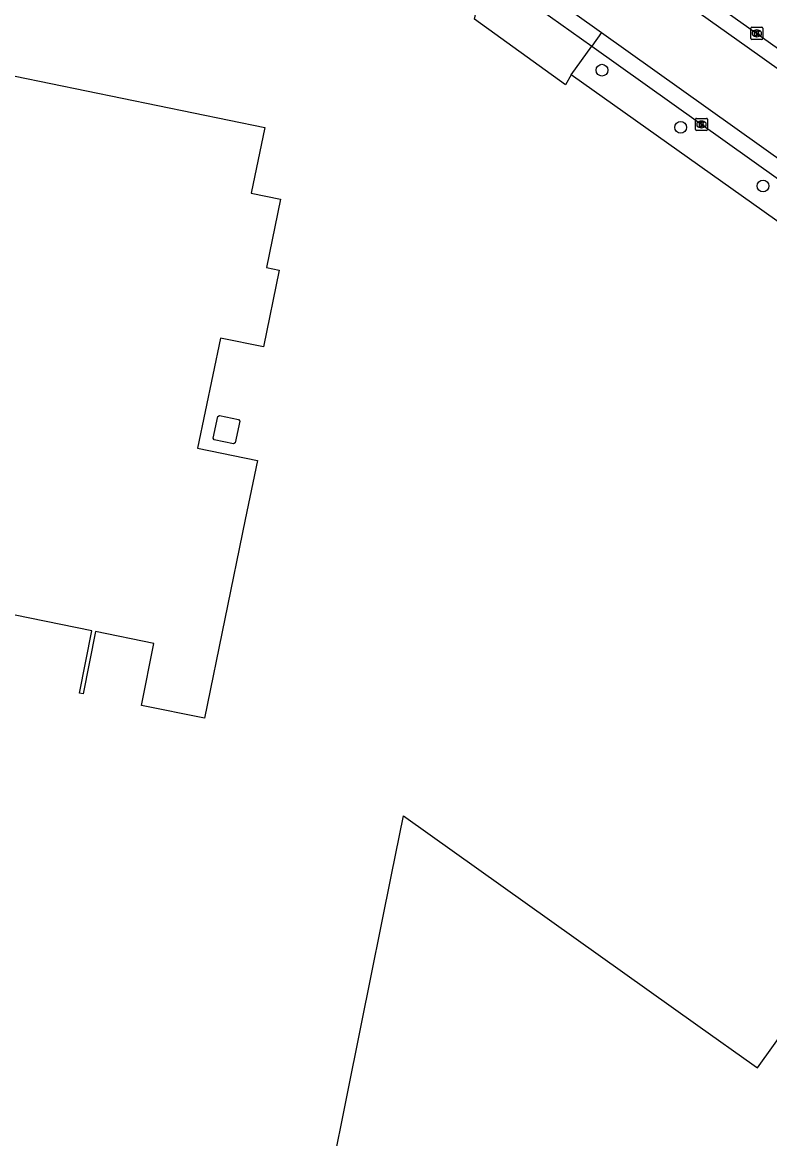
# Model space of a CAD drawing. Extents: x 157692 to 159670, y 381454 to 383289.
# Drawn here: x 158845.7 to 158907.9, y 382490.6 to 382583.4 of the extents above; entities that cross this region are included whole.
import ezdxf

# ---------------------------------------------------------------- set-up
doc = ezdxf.new("R2010")
doc.units = 0
for name, color, linetype in [('IMGEO_Boom', 7, 'Continuous'), ('IMGEO_Kolk', 7, 'Continuous'), ('IMGEO_Pand', 7, 'Continuous'), ('IMGEO_Rijbaan_lokaal_gesloten', 7, 'Continuous'), ('IMGEO_Voetpad_open', 7, 'Continuous')]:
    doc.layers.add(name, color=color, linetype=linetype)

msp = doc.modelspace()

# ---------------------------------------------------------------- linework, layer by layer
at = {"layer": 'IMGEO_Boom'}
for centre in [(158893.925, 382579.46), (158900.471, 382574.705), (158907.327, 382569.828)]:
    msp.add_circle(centre, 0.489, dxfattribs=at)
at = {"layer": 'IMGEO_Kolk'}
for p, q in [((158906.31, 382582.1), (158906.31, 382582.952)), ((158906.385, 382583.026), (158907.237, 382583.026)), ((158906.798, 382582.806), (158906.823, 382582.806)), ((158907.311, 382582.952), (158907.311, 382582.1)), ((158907.237, 382582.026), (158906.385, 382582.026)), ((158906.821, 382582.246), (158906.796, 382582.246)), ((158901.706, 382574.525), (158901.706, 382575.377)), ((158901.781, 382575.451), (158902.633, 382575.451)), ((158902.194, 382575.231), (158902.219, 382575.231)), ((158902.707, 382575.377), (158902.707, 382574.525)), ((158902.633, 382574.451), (158901.781, 382574.451)), ((158902.217, 382574.671), (158902.192, 382574.671))]:
    msp.add_line(p, q, dxfattribs=at)
for points in [[(158906.31, 382582.1), (158906.31, 382582.952)], [(158906.385, 382583.026), (158907.237, 382583.026)], [(158906.631, 382582.726), (158906.754, 382582.726), (158906.754, 382582.575), (158906.884, 382582.726), (158907.048, 382582.726), (158906.902, 382582.575), (158907.055, 382582.326), (158906.903, 382582.326), (158906.818, 382582.49), (158906.754, 382582.423), (158906.754, 382582.326), (158906.631, 382582.326), (158906.631, 382582.726)], [(158907.311, 382582.952), (158907.311, 382582.1)], [(158907.237, 382582.026), (158906.385, 382582.026)], [(158901.706, 382574.525), (158901.706, 382575.377)], [(158901.781, 382575.451), (158902.633, 382575.451)], [(158902.027, 382575.151), (158902.15, 382575.151), (158902.15, 382575), (158902.28, 382575.151), (158902.444, 382575.151), (158902.298, 382575), (158902.451, 382574.751), (158902.299, 382574.751), (158902.214, 382574.915), (158902.15, 382574.848), (158902.15, 382574.751), (158902.027, 382574.751), (158902.027, 382575.151)], [(158902.707, 382575.377), (158902.707, 382574.525)], [(158902.633, 382574.451), (158901.781, 382574.451)]]:
    msp.add_lwpolyline(points, dxfattribs=at)
for centre, start, end in [((158906.387, 382582.95), 91.55205, 178.44795), ((158906.387, 382582.95), 91.55205, 178.44795), ((158907.235, 382582.95), 1.55205, 88.44795), ((158907.235, 382582.95), 1.55205, 88.44795), ((158906.387, 382582.102), 181.55205, 268.44795), ((158906.387, 382582.102), 181.55205, 268.44795), ((158907.235, 382582.102), 271.55205, 358.44795), ((158907.235, 382582.102), 271.55205, 358.44795), ((158901.783, 382575.375), 91.55205, 178.44795), ((158901.783, 382575.375), 91.55205, 178.44795), ((158902.631, 382575.375), 1.55205, 88.44795), ((158902.631, 382575.375), 1.55205, 88.44795), ((158901.783, 382574.527), 181.55205, 268.44795), ((158901.783, 382574.527), 181.55205, 268.44795), ((158902.631, 382574.527), 271.55205, 358.44795), ((158902.631, 382574.527), 271.55205, 358.44795)]:
    msp.add_arc(centre, 0.0765, start, end, dxfattribs=at)
for centre, major_axis, ratio, start_param, end_param in [((158906.797, 382582.526), (-0.387, 0.002), 0.722429, 4.712389, 7.853982), ((158906.822, 382582.526), (-0.39, 0.002), 0.717154, 1.570796, 4.712389), ((158902.193, 382574.951), (-0.387, 0.002), 0.722429, 4.712389, 7.853982), ((158902.218, 382574.951), (-0.39, 0.002), 0.717154, 1.570796, 4.712389)]:
    msp.add_ellipse(centre, major_axis=major_axis, ratio=ratio, start_param=start_param, end_param=end_param, dxfattribs=at)
at = {"layer": 'IMGEO_Pand'}
for points in [[(158836.154, 382580.794), (158865.864, 382574.705), (158864.739, 382569.22), (158867.17, 382568.725), (158866.013, 382563.052), (158867.062, 382562.838), (158865.757, 382556.44), (158862.18, 382557.169), (158860.256, 382548.012), (158865.248, 382546.982), (158864.244, 382542.084), (158860.855, 382525.561), (158855.609, 382526.606)], [(158861.66, 382548.704), (158861.561, 382548.854), (158861.95, 382550.644), (158862.098, 382550.729), (158863.688, 382550.401), (158863.785, 382550.254), (158863.409, 382548.477), (158863.261, 382548.374), (158861.66, 382548.704)], [(158855.609, 382526.606), (158856.638, 382531.766), (158851.776, 382532.757), (158850.743, 382527.576), (158850.448, 382527.635), (158851.481, 382532.817), (158821.701, 382538.89)], [(158871.238, 382462.915), (158866.618, 382463.849), (158873.893, 382500), (158876.414, 382512.53), (158877.4, 382517.431), (158901.906, 382500), (158906.576, 382496.678), (158906.874, 382496.466), (158909.395, 382500), (158911.941, 382503.57), (158913.15, 382503.786), (158914.991, 382502.467), (158923.831, 382514.908), (158944.854, 382500), (158969.495, 382482.526), (158971.505, 382485.357), (158974.009, 382488.882), (158992.935, 382475.443), (158996.474, 382472.93)]]:
    msp.add_lwpolyline(points, dxfattribs=at)
at = {"layer": 'IMGEO_Rijbaan_lokaal_gesloten'}
for points in [[(158859.78, 382615.893), (158874.33, 382605.57), (158875.774, 382604.548), (158883.958, 382598.757), (158891.071, 382593.723), (158901.219, 382586.503), (158906.81, 382582.525), (158915.236, 382576.539), (158924.73, 382569.794), (158941.367, 382557.941), (158948.158, 382553.099), (158954.148, 382548.827), (158959.843, 382544.766), (158974.147, 382534.627), (158992.367, 382521.662), (159000, 382516.238), (159005.544, 382512.298), (159007.749, 382510.731)], [(159006.936, 382509.591), (159004.733, 382511.157), (158999.189, 382515.097), (158991.556, 382520.521), (158973.336, 382533.486), (158959.032, 382543.625), (158953.336, 382547.687), (158947.181, 382552.076), (158940.554, 382556.801), (158923.918, 382568.653), (158914.659, 382575.232), (158905.999, 382581.384), (158858.97, 382614.751)], [(158876.261, 382595.131), (158887.025, 382587.502), (158893.884, 382582.599)], [(158875.448, 382593.992), (158886.213, 382586.361), (158893.071, 382581.459)], [(158893.884, 382582.599), (158893.071, 382581.459)], [(158893.884, 382582.599), (158920.512, 382563.634), (158938.029, 382551.171), (158955.558, 382538.753), (158969.774, 382528.594), (158985.863, 382517.179)], [(158893.071, 382581.459), (158919.7, 382562.493), (158937.219, 382550.029), (158954.746, 382537.612), (158968.962, 382527.454), (158985.053, 382516.037)]]:
    msp.add_lwpolyline(points, dxfattribs=at)
at = {"layer": 'IMGEO_Voetpad_open'}
for points in [[(158891.352, 382579.085), (158890.89, 382578.255), (158883.322, 382583.701), (158883.51, 382584.587), (158873.747, 382591.565)], [(158891.352, 382579.085), (158893.071, 382581.459)], [(158983.311, 382513.649), (158918.117, 382560.072), (158891.352, 382579.085)]]:
    msp.add_lwpolyline(points, dxfattribs=at)

doc.saveas('drawing.dxf')
